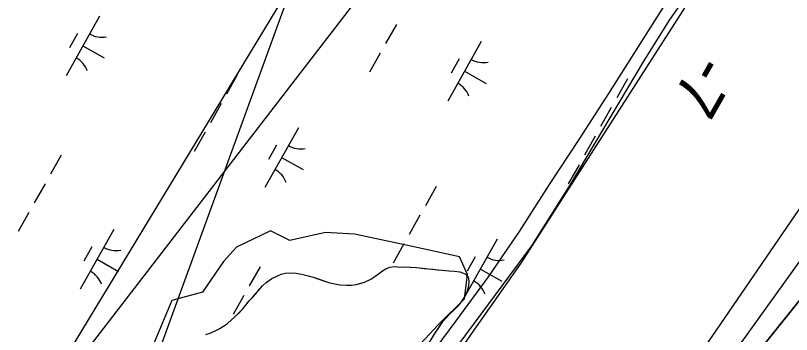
# Model space of a CAD drawing. Extents: x 3913936 to 3933962, y 195330 to 217741.
# Drawn here: x 3923240 to 3923806, y 203619 to 203852 of the extents above; entities that cross this region are included whole.
import ezdxf

# ---------------------------------------------------------------- set-up
doc = ezdxf.new("R2010")
doc.units = 0
for name, color, linetype in [('V-ANNO-TEXT', 7, 'Continuous'), ('V-RIVR-EDGE', 7, 'Continuous'), ('V-RIVR-RANG', 7, 'Continuous'), ('V-RRAP-FSHR', 7, 'Continuous'), ('V-TOPO-DPTH', 7, 'Continuous'), ('V-TOPO-MINR', 7, 'Continuous'), ('V-TOPO-SHOR', 7, 'Continuous'), ('V-UTIL-LINE', 7, 'Continuous'), ('V-WETL-SWMP', 7, 'Continuous')]:
    doc.layers.add(name, color=color, linetype=linetype)

msp = doc.modelspace()

# ---------------------------------------------------------------- linework, layer by layer
at = {"layer": 'V-ANNO-TEXT'}
msp.add_lwpolyline([(3923713.15, 204620.63), (3922595.25, 201547.11)], dxfattribs=at)
at = {"layer": 'V-RIVR-EDGE'}
for points in [[(3923765.54, 203916.55), (3923608.78, 203671.37), (3923553.38, 203592.4)], [(3923528.62, 203605.37), (3923548.66, 203626.58), (3923567.52, 203645.44), (3923569.88, 203663.12), (3923563.98, 203676.09), (3923526.27, 203684.34), (3923487.37, 203692.59), (3923466.15, 203693.77), (3923440.22, 203687.88), (3923426.07, 203694.95), (3923401.32, 203683.16), (3923391.89, 203672.55), (3923376.57, 203650.16), (3923354.17, 203644.26), (3923336.49, 203601.83)]]:
    msp.add_lwpolyline(points, dxfattribs=at)
at = {"layer": 'V-RRAP-FSHR'}
msp.add_lwpolyline([(3923261.86, 203254.73), (3923287.64, 203285.31), (3923313.42, 203315.89), (3923339.2, 203346.48), (3923364.98, 203377.61), (3923390.76, 203407.65), (3923416.54, 203438.23), (3923442.31, 203468.81), (3923468.14, 203499.46), (3923491.18, 203532.67), (3923514.35, 203564.67), (3923537.85, 203597.4), (3923561.49, 203629.3), (3923585.13, 203661.57), (3923607.81, 203694.5), (3923629.52, 203728.93), (3923651.24, 203761.68), (3923672.76, 203795.4), (3923694.22, 203829.16), (3923715.68, 203862.91)], dxfattribs=at)
at = {"layer": 'V-TOPO-DPTH'}
for points in [[(3923857.86, 203782.03), (3923855.37, 203777.58), (3923834.62, 203742.37), (3923834.22, 203741.94), (3923833.77, 203741.64), (3923832.65, 203741.59), (3923416.84, 203134.08), (3923411.85, 203125.86), (3923406.85, 203117.65), (3923401.82, 203109.45), (3923396.77, 203101.27), (3923389.59, 203089.64), (3923388.11, 203087.28), (3923386.62, 203084.94), (3923385.09, 203082.61), (3923383.55, 203080.3), (3923293.38, 202946.75), (3923245.92, 202878.27), (3923197.37, 202810.59), (3923147.19, 202744.12), (3923095.91, 202678.46), (3922791.11, 202297.8)], [(3922202.27, 201498.77), (3922970.95, 202357.51), (3923063.96, 202493.59), (3923089.04, 202534.05), (3923130.72, 202600.96), (3923172.59, 202667.75), (3923214.77, 202734.34), (3923257.14, 202800.82), (3923394.77, 203015.67), (3923408.23, 203036.69), (3923421.68, 203057.72), (3923435.11, 203078.75), (3923448.54, 203099.79), (3923524.43, 203218.78), (3923575.77, 203299.34), (3923627.08, 203379.91), (3923678.32, 203460.53), (3923729.53, 203541.17), (3923871.35, 203718.33), (3923873.24, 203720.48), (3923889.48, 203748.05)], [(3922202.27, 201498.77), (3922970.95, 202357.51), (3923063.96, 202493.59), (3923089.04, 202534.05), (3923130.72, 202600.96), (3923172.59, 202667.75), (3923214.77, 202734.34), (3923257.14, 202800.82), (3923394.77, 203015.67), (3923408.23, 203036.69), (3923421.68, 203057.72), (3923435.11, 203078.75), (3923448.54, 203099.79), (3923524.43, 203218.78), (3923575.77, 203299.34), (3923627.08, 203379.91), (3923678.32, 203460.53), (3923729.53, 203541.17), (3923871.35, 203718.33), (3923873.24, 203720.48), (3923889.48, 203748.05), (3923909.75, 203692.04)]]:
    msp.add_lwpolyline(points, dxfattribs=at)
at = {"layer": 'V-TOPO-MINR'}
for points in [[(3923857.86, 203782.03), (3923855.37, 203777.58), (3923834.62, 203742.37), (3923834.22, 203741.94), (3923833.77, 203741.64), (3923832.65, 203741.59), (3923416.84, 203134.08), (3923411.85, 203125.86), (3923406.85, 203117.65), (3923401.82, 203109.45), (3923396.77, 203101.27), (3923389.59, 203089.64), (3923388.11, 203087.28), (3923386.62, 203084.94), (3923385.09, 203082.61), (3923383.55, 203080.3), (3923293.38, 202946.75), (3923245.92, 202878.27), (3923197.37, 202810.59), (3923147.19, 202744.12), (3923095.91, 202678.46), (3922791.11, 202297.8)], [(3923873.73, 203765.03), (3923854.12, 203731.76), (3923563.2, 203326.14), (3923536.82, 203283.59), (3923510.39, 203241.07), (3923483.89, 203198.6), (3923457.33, 203156.16), (3923418.86, 203094.8), (3923411.47, 203083.09), (3923404.03, 203071.41), (3923396.52, 203059.77), (3923388.97, 203048.17), (3923043.25, 202520.53), (3923021.49, 202487.23), (3922999.8, 202453.88), (3922978.21, 202420.46), (3922956.69, 202387.01), (3922940, 202360.98)], [(3923889.48, 203748.05), (3923873.24, 203720.48), (3923871.35, 203718.33), (3923729.53, 203541.17), (3923678.32, 203460.53), (3923627.08, 203379.91), (3923575.77, 203299.34), (3923524.43, 203218.78), (3923448.54, 203099.79), (3923435.11, 203078.75), (3923421.68, 203057.72), (3923408.23, 203036.69), (3923394.77, 203015.67), (3923257.14, 202800.82), (3923214.77, 202734.34), (3923172.59, 202667.75), (3923130.72, 202600.96), (3923089.04, 202534.05), (3923063.96, 202493.59), (3922970.95, 202357.51), (3922202.27, 201498.77)]]:
    msp.add_lwpolyline(points, dxfattribs=at)
at = {"layer": 'V-TOPO-SHOR'}
msp.add_lwpolyline([(3923378.86, 203619.37), (3923382.08, 203620.41), (3923385.81, 203622.1), (3923388.65, 203623.52), (3923391.74, 203625.34), (3923394.83, 203627.41), (3923397.53, 203629.87), (3923400.36, 203632.46), (3923403.19, 203635.3), (3923405.89, 203638.15), (3923408.21, 203640.86), (3923410.65, 203643.84), (3923412.83, 203646.16), (3923415.15, 203648.88), (3923417.85, 203652.11), (3923420.29, 203654.96), (3923422.99, 203657.41), (3923427.11, 203660.26), (3923430.85, 203662.08), (3923433.81, 203663.38), (3923436.9, 203664.03), (3923440.39, 203664.3), (3923444.9, 203664.18), (3923448.77, 203663.42), (3923453.68, 203662.14), (3923457.16, 203661.12), (3923460.65, 203659.97), (3923464.78, 203658.56), (3923469.43, 203657.03), (3923473.04, 203656.26), (3923476.65, 203655.63), (3923481.43, 203655.38), (3923485.17, 203655.39), (3923488.52, 203655.92), (3923491.48, 203656.7), (3923494.58, 203657.61), (3923499.34, 203659.82), (3923502.31, 203661.63), (3923504.88, 203663.71), (3923507.71, 203665.77), (3923510.28, 203667.33), (3923513.25, 203668.5), (3923516.73, 203668.9), (3923520.21, 203668.65), (3923524.21, 203668.66), (3923528.08, 203668.41), (3923532.6, 203668.17), (3923538.27, 203667.67), (3923541.37, 203667.42), (3923544.72, 203667.04), (3923548.21, 203666.66), (3923551.56, 203666.41), (3923556.08, 203665.91), (3923559.95, 203665.67), (3923564.21, 203665.03), (3923568.08, 203663.75), (3923570.28, 203661.57), (3923570.8, 203658.34), (3923570.43, 203654.73), (3923569.53, 203650.99), (3923567.74, 203647.24), (3923566.2, 203644.66), (3923564.4, 203642.2), (3923562.21, 203639.62), (3923559.25, 203636.64), (3923556.94, 203634.44), (3923554.62, 203631.99), (3923551.41, 203628.49), (3923549.61, 203625.91), (3923547.81, 203623.2), (3923545.76, 203620.1), (3923543.57, 203616.48)], dxfattribs=at)
at = {"layer": 'V-UTIL-LINE'}
for points in [[(3928315.82, 212388.13), (3926944.7, 210748.94), (3926592.74, 210251.47), (3926408.93, 209914.99), (3925628.64, 208474.44), (3925139.98, 207727.42), (3924555.96, 206253.65), (3924055.82, 204771.45), (3923484.9, 203858.52), (3922256.01, 202262.65), (3921816.4, 201905.57), (3920704.84, 200345.08), (3920462.44, 200062.72)], [(3928328.32, 212380.93), (3926784.14, 210502.92), (3926424.72, 209908.68), (3925640.45, 208467.64), (3924952.2, 207329.25), (3923971.74, 204752.16), (3923252.9, 203563.68), (3921560.17, 201558.84), (3920397.87, 200112.86)]]:
    msp.add_lwpolyline(points, dxfattribs=at)
at = {"layer": 'V-WETL-SWMP'}
for p, q in [((3923717.12, 203848.76), (3923725.89, 203861.39)), ((3923301.49, 203851.89), (3923276.99, 203808.31)), ((3923698.06, 203818.52), (3923717.12, 203848.76)), ((3923517.93, 203845.69), (3923510.09, 203831.75)), ((3923285.46, 203839.11), (3923279.58, 203828.65)), ((3923289.24, 203830.1), (3923304.93, 203821.28)), ((3923579.86, 203833.34), (3923555.36, 203789.76)), ((3923506.17, 203824.77), (3923498.33, 203810.83)), ((3923563.82, 203820.56), (3923557.94, 203810.1)), ((3923644.79, 203728.9), (3923698.06, 203818.52)), ((3923401.92, 203808.87), (3923394.08, 203794.92)), ((3923567.61, 203811.55), (3923583.3, 203802.73)), ((3923686.45, 203806.03), (3923678.61, 203792.08)), ((3923390.16, 203787.95), (3923382.32, 203774)), ((3923674.69, 203785.11), (3923666.85, 203771.16)), ((3923446.49, 203770.38), (3923421.99, 203726.8)), ((3923378.39, 203767.02), (3923370.55, 203753.08)), ((3923662.93, 203764.18), (3923655.09, 203750.24)), ((3923430.46, 203757.6), (3923424.58, 203747.14)), ((3923273.48, 203750.29), (3923265.64, 203736.34)), ((3923434.24, 203748.59), (3923449.93, 203739.77)), ((3923651.17, 203743.26), (3923643.33, 203729.32)), ((3923261.72, 203729.37), (3923253.88, 203715.42)), ((3923616.61, 203684.05), (3923644.79, 203728.9)), ((3923546.91, 203727.36), (3923539.07, 203713.41)), ((3923249.96, 203708.44), (3923242.12, 203694.5)), ((3923535.15, 203706.44), (3923527.31, 203692.49)), ((3923311.89, 203696.09), (3923287.39, 203652.51)), ((3923591.49, 203688.87), (3923566.99, 203645.29)), ((3923295.85, 203683.31), (3923289.97, 203672.85)), ((3923523.39, 203685.52), (3923515.55, 203671.57)), ((3923536.9, 203576.27), (3923616.61, 203684.05)), ((3923299.64, 203674.3), (3923315.33, 203665.48)), ((3923575.45, 203676.09), (3923569.57, 203665.63)), ((3923418.48, 203668.78), (3923410.64, 203654.83)), ((3923504.88, 203663.71), (3923507.71, 203665.78)), ((3923507.71, 203665.78), (3923510.28, 203667.33)), ((3923510.28, 203667.33), (3923513.25, 203668.5)), ((3923513.25, 203668.5), (3923516.73, 203668.9)), ((3923516.73, 203668.9), (3923520.21, 203668.65)), ((3923520.21, 203668.65), (3923524.21, 203668.66)), ((3923524.21, 203668.66), (3923532.6, 203668.17)), ((3923532.6, 203668.17), (3923541.37, 203667.42)), ((3923541.37, 203667.42), (3923556.08, 203665.91)), ((3923556.08, 203665.91), (3923559.95, 203665.66)), ((3923579.24, 203667.08), (3923594.93, 203658.26)), ((3923422.99, 203657.41), (3923427.11, 203660.26)), ((3923427.11, 203660.26), (3923430.85, 203662.08)), ((3923430.85, 203662.08), (3923433.81, 203663.38)), ((3923433.81, 203663.38), (3923436.9, 203664.03)), ((3923436.9, 203664.03), (3923440.39, 203664.3)), ((3923440.39, 203664.3), (3923444.9, 203664.18)), ((3923444.9, 203664.18), (3923448.77, 203663.42)), ((3923448.77, 203663.42), (3923453.68, 203662.14)), ((3923453.68, 203662.14), (3923457.16, 203661.12)), ((3923457.16, 203661.12), (3923469.43, 203657.03)), ((3923499.34, 203659.82), (3923502.3, 203661.63)), ((3923502.3, 203661.63), (3923504.88, 203663.71)), ((3923559.95, 203665.66), (3923564.21, 203665.03)), ((3923564.21, 203665.03), (3923568.08, 203663.75)), ((3923568.08, 203663.75), (3923570.28, 203661.57)), ((3923570.28, 203661.57), (3923570.8, 203658.34)), ((3923412.83, 203646.16), (3923420.29, 203654.96)), ((3923420.29, 203654.96), (3923422.99, 203657.41)), ((3923469.43, 203657.03), (3923473.04, 203656.26)), ((3923473.04, 203656.26), (3923476.65, 203655.63)), ((3923476.65, 203655.63), (3923481.43, 203655.38)), ((3923481.43, 203655.38), (3923485.17, 203655.4)), ((3923485.17, 203655.4), (3923488.52, 203655.92)), ((3923488.52, 203655.92), (3923494.58, 203657.61)), ((3923494.58, 203657.61), (3923499.34, 203659.82)), ((3923570.43, 203654.73), (3923569.53, 203650.99)), ((3923570.8, 203658.34), (3923570.43, 203654.73)), ((3923569.53, 203650.99), (3923567.74, 203647.24)), ((3923406.72, 203647.86), (3923398.88, 203633.91)), ((3923405.89, 203638.15), (3923410.65, 203643.84)), ((3923410.65, 203643.84), (3923412.83, 203646.16)), ((3923566.2, 203644.66), (3923564.4, 203642.2)), ((3923567.74, 203647.24), (3923566.2, 203644.66)), ((3923400.36, 203632.46), (3923405.89, 203638.15)), ((3923562.21, 203639.62), (3923556.94, 203634.44)), ((3923564.4, 203642.2), (3923562.21, 203639.62)), ((3923394.83, 203627.41), (3923400.36, 203632.46)), ((3923556.94, 203634.44), (3923551.41, 203628.49)), ((3923391.74, 203625.34), (3923394.83, 203627.41)), ((3923551.41, 203628.49), (3923545.76, 203620.09)), ((3923382.08, 203620.41), (3923385.81, 203622.1)), ((3923385.81, 203622.1), (3923388.65, 203623.52)), ((3923388.65, 203623.52), (3923391.74, 203625.34)), ((3923378.86, 203619.37), (3923382.08, 203620.41)), ((3923545.76, 203620.09), (3923539.34, 203609.63))]:
    msp.add_line(p, q, dxfattribs=at)
for centre, start, end in [((3923302.99, 203854.06), 239.8861, 281.4297), ((3923275.92, 203805.9), 19.8861, 61.4297), ((3923581.35, 203835.51), 239.8861, 281.4297), ((3923554.28, 203787.35), 19.8861, 61.4297), ((3923447.98, 203772.55), 239.8861, 281.4297), ((3923420.91, 203724.39), 19.8861, 61.4297), ((3923313.38, 203698.26), 239.8861, 281.4297), ((3923592.98, 203691.04), 239.8861, 281.4297), ((3923286.31, 203650.1), 19.8861, 61.4297), ((3923565.91, 203642.89), 19.8861, 61.4297)]:
    msp.add_arc(centre, 17.62, start, end, dxfattribs=at)

# ---------------------------------------------------------------- texts
at = {"layer": 'V-RIVR-RANG'}
msp.add_text('-7', height=33.5, rotation=240.2983, dxfattribs=at).set_placement((3923737.4, 203825.51))

doc.saveas('drawing.dxf')
